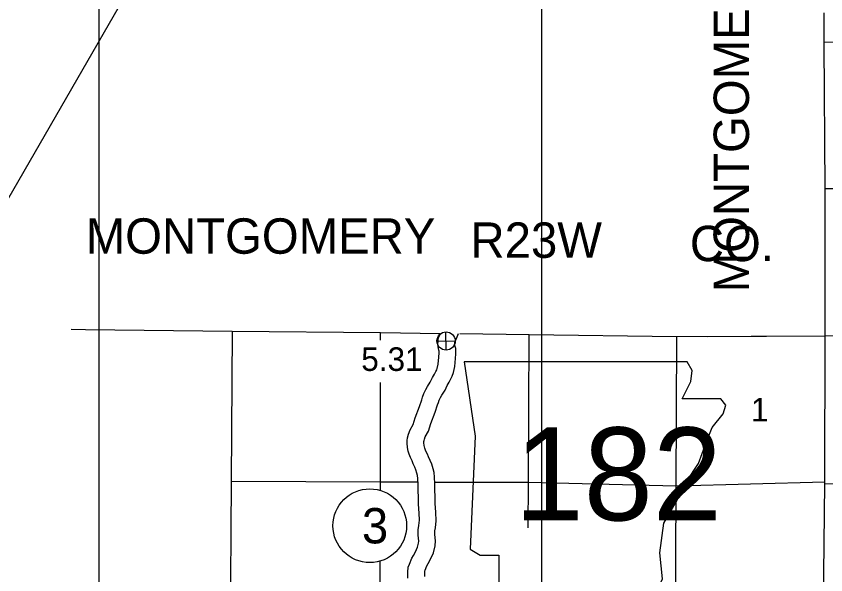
# Model space of a CAD drawing. Extents: x 369523 to 838377, y 495025 to 936819.
# Drawn here: x 451632 to 480625, y 846414 to 866414 of the extents above; entities that cross this region are included whole.
import ezdxf

# ---------------------------------------------------------------- set-up
doc = ezdxf.new("R2010")
doc.units = 0
for name, color, linetype in [('21', 7, 'Continuous'), ('22', 7, 'Continuous'), ('DSN_BRDG_Annotation', 7, 'Continuous'), ('DSN_DRFT_Common-Annotations', 7, 'Continuous'), ('DSN_DRFT_Common-Line', 7, 'Continuous'), ('Level 1', 7, 'Continuous'), ('Level 15', 7, 'Continuous'), ('Level 22', 7, 'Continuous'), ('Level 6', 7, 'Continuous')]:
    doc.layers.add(name, color=color, linetype=linetype)

msp = doc.modelspace()

# ---------------------------------------------------------------- linework, layer by layer
at = {"layer": '21'}
for p, q in [((454599, 757299), (454599, 936819)), ((470439, 932859), (470439, 762579)), ((471020, 893972), (385880, 746506))]:
    msp.add_line(p, q, dxfattribs=at)
at = {"layer": '22'}
msp.add_lwpolyline([(467669, 854041), (468069, 851377), (467891, 847336), (468247, 847113), (468913, 847113), (468913, 845692), (474508, 845692), (474775, 846270), (474686, 847202), (474819, 848268), (475308, 849112), (475619, 849734), (476063, 850400), (476329, 851110), (476551, 851688), (476951, 852176), (477040, 852487), (476862, 852709), (475485, 852709), (475796, 853331), (475841, 853730), (475656, 854037)], close=True, dxfattribs=at)
at = {"layer": 'DSN_DRFT_Common-Annotations'}
for p, q in [((467034, 854461), (467019, 855112)), ((466701, 854779), (467352, 854794))]:
    msp.add_line(p, q, dxfattribs=at)
msp.add_circle((467027, 854786), 326, dxfattribs=at)
at = {"layer": 'DSN_DRFT_Common-Line'}
msp.add_circle((464294, 848171), 1320, dxfattribs=at)
at = {"layer": 'Level 1'}
for points in [[(465662, 846297), (465661, 846512), (465671, 846683), (465715, 846798), (465801, 847005), (465858, 847105), (465929, 847238), (466006, 847409), (466044, 847548), (466048, 847618), (466028, 847827), (466027, 848027), (466048, 848176), (466070, 848365), (466057, 848622), (466040, 848947), (466041, 849186), (466029, 849430), (466024, 849650), (466012, 849861), (466001, 849973), (465981, 850049), (465944, 850177), (465910, 850265), (465850, 850392), (465806, 850498), (465756, 850608), (465705, 850733), (465668, 850839), (465642, 850973), (465633, 851132), (465636, 851225), (465645, 851322), (465676, 851454), (465740, 851608), (465842, 851800), (465921, 852028), (466071, 852441), (466152, 852680), (466181, 852776), (466229, 852905), (466305, 853053), (466366, 853158), (466462, 853313), (466538, 853472), (466611, 853596), (466662, 853696), (466691, 853754), (466707, 853805), (466741, 853961), (466764, 854205), (466775, 854363), (466777, 854421), (466763, 854461), (466737, 854575), (466729, 854667), (466738, 854767), (466746, 854824), (466759, 854893), (466821, 855050)], [(466262, 846347), (466261, 846497), (466264, 846554), (466272, 846575), (466341, 846740), (466384, 846816), (466468, 846974), (466572, 847204), (466640, 847452), (466650, 847631), (466628, 847858), (466627, 847987), (466643, 848099), (466672, 848346), (466656, 848653), (466640, 848961), (466641, 849200), (466628, 849452), (466623, 849674), (466610, 849907), (466594, 850079), (466559, 850209), (466513, 850369), (466461, 850502), (466398, 850635), (466356, 850738), (466307, 850845), (466266, 850945), (466249, 850996), (466239, 851046), (466234, 851139), (466235, 851187), (466239, 851226), (466249, 851270), (466283, 851352), (466394, 851559), (466486, 851828), (466637, 852242), (466722, 852495), (466750, 852583), (466779, 852662), (466832, 852765), (466880, 852849), (466990, 853025), (467068, 853190), (467136, 853306), (467198, 853425), (467250, 853531), (467287, 853652), (467335, 853868), (467362, 854157), (467374, 854331), (467381, 854513), (467340, 854629), (467331, 854666), (467334, 854696), (467339, 854727), (467470, 855057)]]:
    msp.add_lwpolyline(points, dxfattribs=at)
at = {"layer": 'Level 15'}
msp.add_lwpolyline([(480533, 837907), (480540, 839014), (480544, 839074), (480534, 844230), (480532, 844312), (480584, 849668), (480587, 849734), (480600, 854966)], dxfattribs=at)
at = {"layer": 'Level 22'}
for points in [[(480570, 865478), (485936, 865546), (491193, 865415)], [(491203, 860195), (485938, 860228), (480601, 860230)], [(464679, 854818), (464679, 855087)], [(469965, 848091), (469983, 849713), (470000, 855013)], [(475239, 841765), (475243, 844312), (475270, 849584), (475291, 854943)], [(464673, 849461), (464674, 849730), (464677, 853293)], [(465986, 849726), (464674, 849730), (459326, 849760)], [(480587, 849734), (475270, 849584), (469983, 849713), (466642, 849724)], [(484279, 849577), (480584, 849668)], [(464634, 841057), (464648, 844414), (464660, 846897)]]:
    msp.add_lwpolyline(points, dxfattribs=at)
at = {"layer": 'Level 6'}
for points in [[(476399, 854948), (480600, 854966), (480601, 860230), (480571, 865414), (480570, 865478), (480566, 866537)], [(467513, 855048), (470000, 855013), (475291, 854943), (480600, 854966), (480601, 859070)], [(453603, 855214), (454109, 855196), (459370, 855140), (464679, 855087), (466818, 855057)], [(459370, 855140), (459326, 849760), (459296, 844413), (459323, 839170), (459324, 833866), (459257, 828586), (459257, 827900)], [(491104, 854952), (485926, 854927), (480600, 854966)], [(491104, 854952), (485926, 854927), (480600, 854966)]]:
    msp.add_lwpolyline(points, dxfattribs=at)

# ---------------------------------------------------------------- texts
at = {"layer": '21'}
msp.add_text('MONTGOMERY', height=1267.2, rotation=90, dxfattribs=at).set_placement((477875, 856527))
for s, p in [('MONTGOMERY', (454122, 857909)), ('R23W', (467900, 857763)), ('CO.', (475756, 857643))]:
    msp.add_text(s, height=1267.2, dxfattribs=at).set_placement(p)
at = {"layer": '22'}
msp.add_text('182', height=3326.4, dxfattribs=at).set_placement((469482, 848362))
at = {"layer": 'DSN_BRDG_Annotation'}
msp.add_text('5.31', height=844.8, dxfattribs=at).set_placement((463988, 853713))
at = {"layer": 'DSN_DRFT_Common-Line'}
msp.add_text('3', height=1267, dxfattribs=at).set_placement((464011, 847538))
at = {"layer": 'Level 22'}
msp.add_text('1', height=845, dxfattribs=at).set_placement((477940, 851903))

doc.saveas('drawing.dxf')
